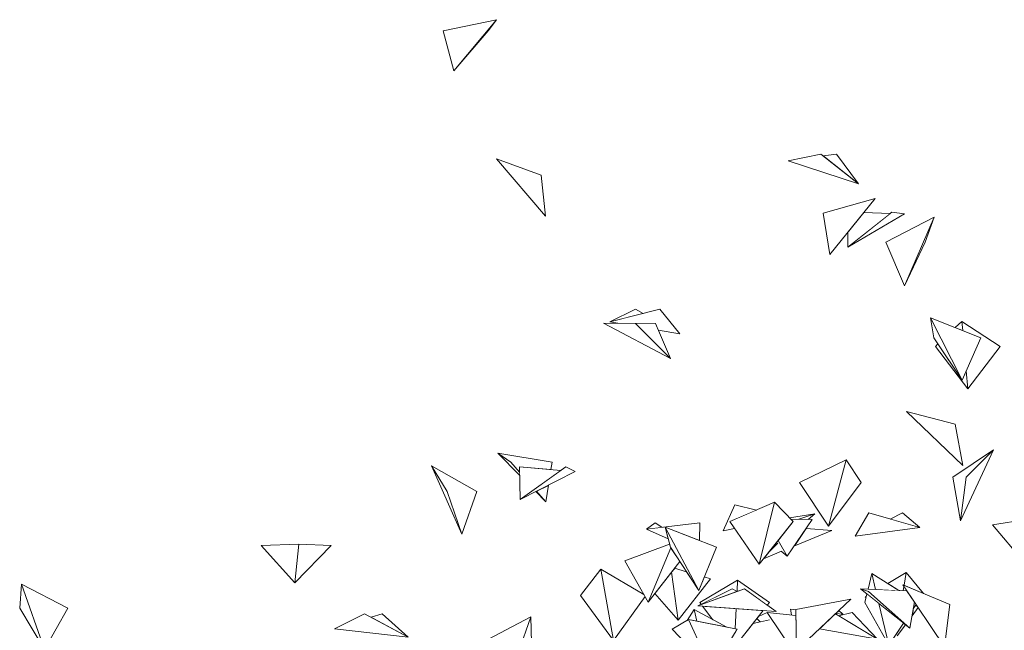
# Model space of a CAD drawing. Extents: x -289599 to -184549, y 66678 to 295474.
# Tile 336 of 656: x -263999 to -263330, y 72399 to 72813. Entities that reach past the tile are written whole.
import ezdxf

# ---------------------------------------------------------------- set-up
doc = ezdxf.new("R2010")
doc.units = 0
doc.header["$MEASUREMENT"] = 0
doc.linetypes.add('Wipeout_Contour', pattern=[1000, 0, -1000])
doc.layers.add('arch drzewa', color=8, linetype='Continuous')
doc.layers.add('arch drzewa_Nr_Pióra__4', color=8, linetype='Continuous', lineweight=9)

msp = doc.modelspace()

# ---------------------------------------------------------------- wipeouts: each hides what was drawn before it
at = {"color": 254, "linetype": 'Wipeout_Contour', "lineweight": 0, "ltscale": 962356.457915}
msp.add_wipeout([(-263703.71, 72778.31), (-263710.93, 72805.39), (-263674.84, 72812.88)], dxfattribs=at).dxf.layer = 'arch drzewa'
at = {"color": 254, "linetype": 'Wipeout_Contour', "lineweight": 0, "ltscale": 961586.565409}
msp.add_wipeout([(-263476.77, 72717.23), (-263428.99, 72701.6), (-263454.43, 72721.72)], dxfattribs=at).dxf.layer = 'arch drzewa'
at = {"color": 254, "linetype": 'Wipeout_Contour', "lineweight": 0, "ltscale": 962159.395266}
msp.add_wipeout([(-263641.39, 72679.55), (-263644.32, 72707.49), (-263674.75, 72718.46)], dxfattribs=at).dxf.layer = 'arch drzewa'
at = {"color": 254, "linetype": 'Wipeout_Contour', "lineweight": 0, "ltscale": 961375.462305}
msp.add_wipeout([(-263397.59, 72632.44), (-263410.38, 72661.91), (-263377.51, 72678.97)], dxfattribs=at).dxf.layer = 'arch drzewa'
at = {"color": 254, "linetype": 'Wipeout_Contour', "lineweight": 0, "ltscale": 961867.604966}
msp.add_wipeout([(-263602.14, 72606.98), (-263556.62, 72582.93), (-263580.39, 72606.86)], dxfattribs=at).dxf.layer = 'arch drzewa'
at = {"color": 254, "linetype": 'Wipeout_Contour', "lineweight": 0, "ltscale": 961258.885109}
msp.add_wipeout([(-263358.61, 72568.31), (-263379.94, 72610.66), (-263377.76, 72597.04)], dxfattribs=at).dxf.layer = 'arch drzewa'
at = {"color": 254, "linetype": 'Wipeout_Contour', "lineweight": 0, "ltscale": 962159.487381}
msp.add_wipeout([(-263708.32, 72492.79), (-263718.92, 72510.27), (-263698.4, 72463.84)], dxfattribs=at).dxf.layer = 'arch drzewa'
at = {"color": 254, "linetype": 'Wipeout_Contour', "lineweight": 0, "ltscale": 961997.101411}
msp.add_wipeout([(-263630.98, 72507.14), (-263659.2, 72509.56), (-263658.6, 72487.49)], dxfattribs=at).dxf.layer = 'arch drzewa'
at = {"color": 254, "linetype": 'Wipeout_Contour', "lineweight": 0, "ltscale": 1602629.456081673}
msp.add_wipeout([(-263512.95, 72483.68), (-263520.93, 72466.11), (-263513.03, 72467.74), (-263516.19, 72472.36), (-263498.27, 72480.24)], dxfattribs=at).dxf.layer = 'arch drzewa'
at = {"color": 254, "linetype": 'Wipeout_Contour', "lineweight": 0, "ltscale": 1602415.903399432}
msp.add_wipeout([(-263458.64, 72477.57), (-263475.83, 72474.97), (-263474.99, 72474.1), (-263469.35, 72473.97), (-263459.6, 72477.25)], dxfattribs=at).dxf.layer = 'arch drzewa'
at = {"color": 254, "linetype": 'Wipeout_Contour', "lineweight": 0, "ltscale": 961245.240084}
msp.add_wipeout([(-263398.97, 72478.27), (-263407.42, 72474.13), (-263387.15, 72468.38)], dxfattribs=at).dxf.layer = 'arch drzewa'
at = {"color": 254, "linetype": 'Wipeout_Contour', "lineweight": 0, "ltscale": 961020.443146}
msp.add_wipeout([(-263314.16, 72474.06), (-263337.95, 72470.19), (-263316.79, 72445.29)], dxfattribs=at).dxf.layer = 'arch drzewa'
at = {"color": 254, "linetype": 'Wipeout_Contour', "lineweight": 0, "ltscale": 961422.141201}
msp.add_wipeout([(-263472.76, 72455.71), (-263447.01, 72466.27), (-263464.48, 72467.73)], dxfattribs=at).dxf.layer = 'arch drzewa'
at = {"color": 254, "linetype": 'Wipeout_Contour', "lineweight": 0, "ltscale": 962401.718163}
msp.add_wipeout([(-263811.72, 72430.92), (-263786.95, 72456.11), (-263809, 72457.14)], dxfattribs=at).dxf.layer = 'arch drzewa'
at = {"color": 254, "linetype": 'Wipeout_Contour', "lineweight": 0, "ltscale": 961491.297337}
msp.add_wipeout([(-263486, 72456.51), (-263490.26, 72451.19), (-263485.49, 72456.06)], dxfattribs=at).dxf.layer = 'arch drzewa'
at = {"color": 254, "linetype": 'Wipeout_Contour', "lineweight": 0, "ltscale": 962893.743489}
msp.add_wipeout([(-263981.75, 72385.63), (-263965.89, 72413.68), (-263997.32, 72429.92)], dxfattribs=at).dxf.layer = 'arch drzewa'
at = {"color": 254, "linetype": 'Wipeout_Contour', "lineweight": 0, "ltscale": 961143.369489}
msp.add_wipeout([(-263370.46, 72387.37), (-263366.87, 72416.07), (-263398.87, 72429.6)], dxfattribs=at).dxf.layer = 'arch drzewa'
at = {"color": 254, "linetype": 'Wipeout_Contour', "lineweight": 0, "ltscale": 961371.584975}
msp.add_wipeout([(-263471.11, 72384.89), (-263434.16, 72419.67), (-263471.49, 72412.77)], dxfattribs=at).dxf.layer = 'arch drzewa'
at = {"color": 254, "linetype": 'Wipeout_Contour', "lineweight": 0, "ltscale": 961282.0607}
msp.add_wipeout([(-263424.29, 72421.43), (-263423.83, 72420.79), (-263423.58, 72421.85)], dxfattribs=at).dxf.layer = 'arch drzewa'
at = {"color": 254, "linetype": 'Wipeout_Contour', "lineweight": 0, "ltscale": 962247.07191}
msp.add_wipeout([(-263734.73, 72394.02), (-263764.44, 72409.82), (-263784.87, 72399.61)], dxfattribs=at).dxf.layer = 'arch drzewa'
at = {"color": 254, "linetype": 'Wipeout_Contour', "lineweight": 0, "ltscale": 1282622.319862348}
msp.add_wipeout([(-263651.43, 72407.74), (-263684.9, 72390.25), (-263675.08, 72372.53), (-263663.68, 72373.39)], dxfattribs=at).dxf.layer = 'arch drzewa'
at = {"color": 254, "linetype": 'Wipeout_Contour', "lineweight": 0, "ltscale": 1923098.890647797}
msp.add_wipeout([(-263511.26, 72399.36), (-263544.26, 72405.92), (-263528.67, 72371.52), (-263519.32, 72386.49), (-263522.77, 72387.77), (-263516.99, 72390.21)], dxfattribs=at).dxf.layer = 'arch drzewa'

# ---------------------------------------------------------------- next in the draw order: linework, layer by layer
at = {"layer": 'arch drzewa_Nr_Pióra__4', "linetype": 'Continuous'}
for p, q in [((-263644.32, 72707.49), (-263674.75, 72718.46)), ((-263674.75, 72718.46), (-263641.39, 72679.55)), ((-263476.68, 72717.24), (-263476.77, 72717.23)), ((-263641.39, 72679.55), (-263644.32, 72707.49)), ((-263520.93, 72466.11), (-263520.84, 72466.17)), ((-263434.22, 72419.64), (-263434.16, 72419.67)), ((-263370.46, 72387.37), (-263366.87, 72416.07)), ((-263764.44, 72409.82), (-263784.87, 72399.61)), ((-263784.78, 72399.64), (-263784.87, 72399.61))]:
    msp.add_line(p, q, dxfattribs=at)

# ---------------------------------------------------------------- next in the draw order: wipeouts: each hides what was drawn before it
at = {"color": 254, "linetype": 'Wipeout_Contour', "lineweight": 0, "ltscale": 962327.449749}
msp.add_wipeout([(-263703.71, 72778.31), (-263674.84, 72812.88), (-263680.36, 72805.39)], dxfattribs=at).dxf.layer = 'arch drzewa'
at = {"color": 254, "linetype": 'Wipeout_Contour', "lineweight": 0, "ltscale": 1282066.957866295}
msp.add_wipeout([(-263443.75, 72721.72), (-263452.86, 72720.48), (-263438.26, 72708.93), (-263428.99, 72701.6)], dxfattribs=at).dxf.layer = 'arch drzewa'
at = {"color": 254, "linetype": 'Wipeout_Contour', "lineweight": 0, "ltscale": 1281968.865124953}
msp.add_wipeout([(-263425.46, 72681.99), (-263436.18, 72668.7), (-263436.09, 72658.49), (-263407.27, 72681.51)], dxfattribs=at).dxf.layer = 'arch drzewa'
at = {"color": 254, "linetype": 'Wipeout_Contour', "lineweight": 0, "ltscale": 961349.7861}
msp.add_wipeout([(-263397.59, 72632.44), (-263377.51, 72678.97), (-263383.55, 72661.91)], dxfattribs=at).dxf.layer = 'arch drzewa'
at = {"color": 254, "linetype": 'Wipeout_Contour', "lineweight": 0, "ltscale": 1923723.635181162}
msp.add_wipeout([(-263602.14, 72606.98), (-263585.09, 72606.89), (-263580.39, 72606.86), (-263571.01, 72597.42), (-263556.62, 72582.93), (-263566.87, 72606.86)], dxfattribs=at).dxf.layer = 'arch drzewa'
at = {"color": 254, "linetype": 'Wipeout_Contour', "lineweight": 0, "ltscale": 961228.489633}
msp.add_wipeout([(-263358.61, 72568.31), (-263379.94, 72610.66), (-263345.84, 72597.04)], dxfattribs=at).dxf.layer = 'arch drzewa'
at = {"color": 254, "linetype": 'Wipeout_Contour', "lineweight": 0, "ltscale": 1281517.896157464}
msp.add_wipeout([(-263337.33, 72521.07), (-263364.92, 72502.63), (-263359.66, 72472.8), (-263355.73, 72502.63)], dxfattribs=at).dxf.layer = 'arch drzewa'
at = {"color": 254, "linetype": 'Wipeout_Contour', "lineweight": 0, "ltscale": 1924296.431781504}
msp.add_wipeout([(-263718.92, 72510.27), (-263713.27, 72500.95), (-263708.32, 72492.79), (-263701.33, 72472.39), (-263698.4, 72463.84), (-263688.23, 72492.79)], dxfattribs=at).dxf.layer = 'arch drzewa'
at = {"color": 254, "linetype": 'Wipeout_Contour', "lineweight": 0, "ltscale": 961957.604666}
msp.add_wipeout([(-263627.57, 72509.56), (-263658.6, 72487.49), (-263621.23, 72506.3)], dxfattribs=at).dxf.layer = 'arch drzewa'
at = {"color": 254, "linetype": 'Wipeout_Contour', "lineweight": 0, "ltscale": 961437.698489}
msp.add_wipeout([(-263458.64, 72477.57), (-263469.35, 72473.97), (-263463.09, 72473.82)], dxfattribs=at).dxf.layer = 'arch drzewa'
at = {"color": 254, "linetype": 'Wipeout_Contour', "lineweight": 0, "ltscale": 961287.48733}
msp.add_wipeout([(-263422.01, 72478.27), (-263431.29, 72462.44), (-263387.15, 72468.38)], dxfattribs=at).dxf.layer = 'arch drzewa'
at = {"color": 254, "linetype": 'Wipeout_Contour', "lineweight": 0, "ltscale": 962448.532722}
msp.add_wipeout([(-263809, 72457.14), (-263834.51, 72456.11), (-263811.72, 72430.92)], dxfattribs=at).dxf.layer = 'arch drzewa'
at = {"color": 254, "linetype": 'Wipeout_Contour', "lineweight": 0, "ltscale": 1602476.108625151}
msp.add_wipeout([(-263493.43, 72447.23), (-263481.21, 72452.24), (-263481.33, 72452.35), (-263483.8, 72457.79), (-263490.26, 72451.19)], dxfattribs=at).dxf.layer = 'arch drzewa'
at = {"color": 254, "linetype": 'Wipeout_Contour', "lineweight": 0, "ltscale": 962924.997639}
msp.add_wipeout([(-263981.75, 72385.63), (-263997.32, 72429.92), (-263998.58, 72413.68)], dxfattribs=at).dxf.layer = 'arch drzewa'
at = {"color": 254, "linetype": 'Wipeout_Contour', "lineweight": 0, "ltscale": 961208.5807}
msp.add_wipeout([(-263398.03, 72428.35), (-263398.51, 72425.45), (-263396, 72425.34)], dxfattribs=at).dxf.layer = 'arch drzewa'
at = {"color": 254, "linetype": 'Wipeout_Contour', "lineweight": 0, "ltscale": 1281889.432241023}
msp.add_wipeout([(-263475, 72412.91), (-263474.52, 72409.05), (-263471.44, 72408.74), (-263471.49, 72412.59)], dxfattribs=at).dxf.layer = 'arch drzewa'
at = {"color": 254, "linetype": 'Wipeout_Contour', "lineweight": 0, "ltscale": 1281571.896608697}
msp.add_wipeout([(-263392.54, 72408.5), (-263388.42, 72414.06), (-263389.8, 72416.11), (-263391.75, 72413.21)], dxfattribs=at).dxf.layer = 'arch drzewa'
at = {"color": 254, "linetype": 'Wipeout_Contour', "lineweight": 0, "ltscale": 962213.337947}
msp.add_wipeout([(-263759.99, 72407.45), (-263734.73, 72394.02), (-263752.47, 72409.82)], dxfattribs=at).dxf.layer = 'arch drzewa'
at = {"color": 254, "linetype": 'Wipeout_Contour', "lineweight": 0, "ltscale": 1282576.053667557}
msp.add_wipeout([(-263651.43, 72407.74), (-263663.68, 72373.39), (-263660.65, 72373.62), (-263651.01, 72390.25)], dxfattribs=at).dxf.layer = 'arch drzewa'
at = {"color": 254, "linetype": 'Wipeout_Contour', "lineweight": 0, "ltscale": 961326.459589}
msp.add_wipeout([(-263442.19, 72412.11), (-263444.34, 72410.09), (-263439.62, 72409.66)], dxfattribs=at).dxf.layer = 'arch drzewa'
at = {"color": 254, "linetype": 'Wipeout_Contour', "lineweight": 0, "ltscale": 961605.472159}
msp.add_wipeout([(-263528.67, 72371.52), (-263544.26, 72405.92), (-263555.36, 72399.36)], dxfattribs=at).dxf.layer = 'arch drzewa'
at = {"color": 254, "linetype": 'Wipeout_Contour', "lineweight": 0, "ltscale": 1601996.068246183}
msp.add_wipeout([(-263403.34, 72395.99), (-263403.57, 72394.61), (-263402.55, 72394.99), (-263397.02, 72402.46), (-263398.3, 72403.48)], dxfattribs=at).dxf.layer = 'arch drzewa'

# ---------------------------------------------------------------- next in the draw order: linework, layer by layer
at = {"layer": 'arch drzewa_Nr_Pióra__4', "linetype": 'Continuous'}
for p, q in [((-263710.93, 72805.39), (-263674.84, 72812.88)), ((-263674.84, 72812.88), (-263703.71, 72778.31)), ((-263680.36, 72805.39), (-263674.84, 72812.88)), ((-263703.71, 72778.31), (-263710.93, 72805.39)), ((-263703.71, 72778.31), (-263680.36, 72805.39)), ((-263454.43, 72721.72), (-263476.77, 72717.23)), ((-263428.99, 72701.6), (-263454.43, 72721.72)), ((-263443.75, 72721.72), (-263452.86, 72720.48)), ((-263428.99, 72701.6), (-263443.75, 72721.72)), ((-263476.77, 72717.23), (-263428.99, 72701.6)), ((-263383.55, 72661.91), (-263377.51, 72678.97)), ((-263377.76, 72597.04), (-263379.94, 72610.66)), ((-263708.32, 72492.79), (-263718.92, 72510.27)), ((-263718.92, 72510.27), (-263698.4, 72463.84)), ((-263688.23, 72492.79), (-263718.92, 72510.27)), ((-263627.57, 72509.56), (-263621.23, 72506.3)), ((-263698.4, 72463.84), (-263708.32, 72492.79)), ((-263698.4, 72463.84), (-263688.23, 72492.79)), ((-263422.01, 72478.27), (-263387.15, 72468.38)), ((-263407.42, 72474.13), (-263398.97, 72478.27)), ((-263398.97, 72478.27), (-263387.15, 72468.38)), ((-263834.51, 72456.11), (-263809, 72457.14)), ((-263811.72, 72430.92), (-263834.51, 72456.11)), ((-263809, 72457.14), (-263811.72, 72430.92)), ((-263811.72, 72430.92), (-263786.95, 72456.11)), ((-263786.95, 72456.11), (-263809, 72457.14)), ((-263998.58, 72413.68), (-263997.32, 72429.92)), ((-263965.89, 72413.68), (-263997.32, 72429.92)), ((-263997.32, 72429.92), (-263981.75, 72385.63)), ((-263981.75, 72385.63), (-263998.58, 72413.68)), ((-263981.75, 72385.63), (-263965.89, 72413.68)), ((-263734.73, 72394.02), (-263764.44, 72409.82)), ((-263752.47, 72409.82), (-263759.99, 72407.45)), ((-263734.73, 72394.02), (-263752.47, 72409.82)), ((-263684.9, 72390.25), (-263651.43, 72407.74)), ((-263651.43, 72407.74), (-263663.68, 72373.39)), ((-263651.01, 72390.25), (-263651.43, 72407.74)), ((-263784.87, 72399.61), (-263734.73, 72394.02))]:
    msp.add_line(p, q, dxfattribs=at)

# ---------------------------------------------------------------- next in the draw order: wipeouts: each hides what was drawn before it
at = {"color": 254, "linetype": 'Wipeout_Contour', "lineweight": 0, "ltscale": 961441.000677}
msp.add_wipeout([(-263406.31, 72682.28), (-263436.09, 72658.49), (-263397.72, 72681.25)], dxfattribs=at).dxf.layer = 'arch drzewa'
at = {"color": 254, "linetype": 'Wipeout_Contour', "lineweight": 0, "ltscale": 1923705.567313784}
msp.add_wipeout([(-263597.72, 72607.87), (-263592.36, 72606.95), (-263566.87, 72606.86), (-263564.87, 72602.2), (-263550.2, 72599.67), (-263563.82, 72616.54)], dxfattribs=at).dxf.layer = 'arch drzewa'
at = {"color": 254, "linetype": 'Wipeout_Contour', "lineweight": 0, "ltscale": 961233.945128}
msp.add_wipeout([(-263358.69, 72608.18), (-263363.19, 72603.97), (-263358.14, 72601.95)], dxfattribs=at).dxf.layer = 'arch drzewa'
at = {"color": 254, "linetype": 'Wipeout_Contour', "lineweight": 0, "ltscale": 1602043.00001042}
msp.add_wipeout([(-263376.72, 72591.28), (-263354.67, 72562.51), (-263355.75, 72574.74), (-263358.61, 72568.31), (-263375, 72592.9)], dxfattribs=at).dxf.layer = 'arch drzewa'
at = {"color": 254, "linetype": 'Wipeout_Contour', "lineweight": 0, "ltscale": 961127.554386}
msp.add_wipeout([(-263359.66, 72472.8), (-263337.33, 72521.07), (-263355.73, 72502.63)], dxfattribs=at).dxf.layer = 'arch drzewa'
at = {"color": 254, "linetype": 'Wipeout_Contour', "lineweight": 0, "ltscale": 1282729.465524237}
msp.add_wipeout([(-263665.07, 72512.61), (-263673.85, 72518.73), (-263659.04, 72503.8), (-263659.1, 72505.91)], dxfattribs=at).dxf.layer = 'arch drzewa'
at = {"color": 254, "linetype": 'Wipeout_Contour', "lineweight": 0, "ltscale": 961377.124352}
msp.add_wipeout([(-263449.22, 72469.32), (-263427.03, 72498.96), (-263437.39, 72514.4)], dxfattribs=at).dxf.layer = 'arch drzewa'
at = {"color": 254, "linetype": 'Wipeout_Contour', "lineweight": 0, "ltscale": 961977.558104}
msp.add_wipeout([(-263647.62, 72493.02), (-263648.1, 72492.77), (-263641.2, 72485.81)], dxfattribs=at).dxf.layer = 'arch drzewa'
at = {"color": 254, "linetype": 'Wipeout_Contour', "lineweight": 0, "ltscale": 961494.451774}
msp.add_wipeout([(-263496.45, 72443.46), (-263473.32, 72472.36), (-263486.05, 72485.61)], dxfattribs=at).dxf.layer = 'arch drzewa'
at = {"color": 254, "linetype": 'Wipeout_Contour', "lineweight": 0, "ltscale": 961672.853028}
msp.add_wipeout([(-263555.86, 72438.11), (-263567.2, 72423.69), (-263551.28, 72405.52)], dxfattribs=at).dxf.layer = 'arch drzewa'
at = {"color": 254, "linetype": 'Wipeout_Contour', "lineweight": 0, "ltscale": 961198.508632}
msp.add_wipeout([(-263397.89, 72429.19), (-263384.79, 72423.65), (-263396.46, 72437.9)], dxfattribs=at).dxf.layer = 'arch drzewa'
at = {"color": 254, "linetype": 'Wipeout_Contour', "lineweight": 0, "ltscale": 961585.688214}
msp.add_wipeout([(-263518.28, 72400.76), (-263540.61, 72412.72), (-263538.74, 72404.83)], dxfattribs=at).dxf.layer = 'arch drzewa'
at = {"color": 254, "linetype": 'Wipeout_Contour', "lineweight": 0, "ltscale": 961181.580271}
msp.add_wipeout([(-263391.75, 72413.21), (-263389.8, 72416.11), (-263390.98, 72417.86)], dxfattribs=at).dxf.layer = 'arch drzewa'
at = {"color": 254, "linetype": 'Wipeout_Contour', "lineweight": 0, "ltscale": 1602211.173974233}
msp.add_wipeout([(-263444.34, 72410.09), (-263444.64, 72409.81), (-263442.42, 72408.47), (-263441.35, 72408.74), (-263439.62, 72409.66)], dxfattribs=at).dxf.layer = 'arch drzewa'

# ---------------------------------------------------------------- next in the draw order: linework, layer by layer
at = {"layer": 'arch drzewa_Nr_Pióra__4', "linetype": 'Continuous'}
for p, q in [((-263406.31, 72682.28), (-263397.72, 72681.25)), ((-263410.38, 72661.91), (-263377.51, 72678.97)), ((-263377.51, 72678.97), (-263397.59, 72632.44)), ((-263397.59, 72632.44), (-263410.38, 72661.91)), ((-263397.59, 72632.44), (-263383.55, 72661.91)), ((-263550.2, 72599.67), (-263563.82, 72616.54)), ((-263556.62, 72582.93), (-263566.87, 72606.86)), ((-263564.87, 72602.2), (-263550.2, 72599.67)), ((-263376.72, 72591.28), (-263375, 72592.9)), ((-263359.66, 72472.8), (-263364.92, 72502.63)), ((-263359.66, 72472.8), (-263355.73, 72502.63)), ((-263431.29, 72462.44), (-263422.01, 72478.27)), ((-263337.95, 72470.19), (-263314.16, 72474.06)), ((-263387.15, 72468.38), (-263431.29, 72462.44)), ((-263316.79, 72445.29), (-263337.95, 72470.19))]:
    msp.add_line(p, q, dxfattribs=at)

# ---------------------------------------------------------------- next in the draw order: wipeouts: each hides what was drawn before it
at = {"color": 254, "linetype": 'Wipeout_Contour', "lineweight": 0, "ltscale": 961517.837792}
msp.add_wipeout([(-263417.7, 72691.62), (-263452.87, 72681.53), (-263448.42, 72653.52)], dxfattribs=at).dxf.layer = 'arch drzewa'
at = {"color": 254, "linetype": 'Wipeout_Contour', "lineweight": 0, "ltscale": 961891.661993}
msp.add_wipeout([(-263580.28, 72616.54), (-263597.72, 72607.87), (-263575.13, 72613.65)], dxfattribs=at).dxf.layer = 'arch drzewa'
at = {"color": 254, "linetype": 'Wipeout_Contour', "lineweight": 0, "ltscale": 1922390.616119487}
msp.add_wipeout([(-263332.78, 72591.28), (-263358.69, 72608.18), (-263358.14, 72601.95), (-263345.84, 72597.04), (-263355.75, 72574.74), (-263354.67, 72562.51)], dxfattribs=at).dxf.layer = 'arch drzewa'
at = {"color": 254, "linetype": 'Wipeout_Contour', "lineweight": 0, "ltscale": 961215.859068}
msp.add_wipeout([(-263363.21, 72538.56), (-263396.26, 72547.19), (-263358.03, 72510.37)], dxfattribs=at).dxf.layer = 'arch drzewa'
at = {"color": 254, "linetype": 'Wipeout_Contour', "lineweight": 0, "ltscale": 1924042.780937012}
msp.add_wipeout([(-263673.85, 72518.73), (-263665.07, 72512.61), (-263659.1, 72505.91), (-263659.2, 72509.56), (-263637.76, 72507.72), (-263636.99, 72512.61)], dxfattribs=at).dxf.layer = 'arch drzewa'
at = {"color": 254, "linetype": 'Wipeout_Contour', "lineweight": 0, "ltscale": 961970.84585}
msp.add_wipeout([(-263639.42, 72497.15), (-263647.62, 72493.02), (-263641.2, 72485.81)], dxfattribs=at).dxf.layer = 'arch drzewa'
at = {"color": 254, "linetype": 'Wipeout_Contour', "lineweight": 0, "ltscale": 961536.165827}
msp.add_wipeout([(-263496.45, 72443.46), (-263486.05, 72485.61), (-263516.19, 72472.36)], dxfattribs=at).dxf.layer = 'arch drzewa'
at = {"color": 254, "linetype": 'Wipeout_Contour', "lineweight": 0, "ltscale": 2242844.71306516}
msp.add_wipeout([(-263396.46, 72437.9), (-263409.08, 72430.43), (-263401.41, 72425.59), (-263398.51, 72425.45), (-263398.03, 72428.35), (-263398.87, 72429.6), (-263397.89, 72429.19)], dxfattribs=at).dxf.layer = 'arch drzewa'
at = {"color": 254, "linetype": 'Wipeout_Contour', "lineweight": 0, "ltscale": 1282152.998063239}
msp.add_wipeout([(-263540.61, 72412.72), (-263545.18, 72405.38), (-263544.26, 72405.92), (-263538.74, 72404.83)], dxfattribs=at).dxf.layer = 'arch drzewa'
at = {"color": 254, "linetype": 'Wipeout_Contour', "lineweight": 0, "ltscale": 961309.208298}
msp.add_wipeout([(-263455.33, 72399.74), (-263416.12, 72392.61), (-263444.64, 72409.81)], dxfattribs=at).dxf.layer = 'arch drzewa'

# ---------------------------------------------------------------- next in the draw order: linework, layer by layer
at = {"layer": 'arch drzewa_Nr_Pióra__4', "linetype": 'Continuous'}
for p, q in [((-263452.87, 72681.53), (-263417.7, 72691.62)), ((-263417.7, 72691.62), (-263448.42, 72653.52)), ((-263448.42, 72653.52), (-263452.87, 72681.53)), ((-263436.09, 72658.49), (-263406.31, 72682.28)), ((-263397.72, 72681.25), (-263436.09, 72658.49)), ((-263425.46, 72681.99), (-263407.27, 72681.51)), ((-263436.09, 72658.49), (-263436.18, 72668.7)), ((-263563.82, 72616.54), (-263597.72, 72607.87)), ((-263580.28, 72616.54), (-263597.72, 72607.87)), ((-263575.13, 72613.65), (-263580.28, 72616.54)), ((-263580.39, 72606.86), (-263602.14, 72606.98)), ((-263602.14, 72606.98), (-263556.62, 72582.93)), ((-263566.87, 72606.86), (-263602.14, 72606.98)), ((-263597.72, 72607.87), (-263592.36, 72606.95)), ((-263556.62, 72582.93), (-263580.39, 72606.86)), ((-263379.94, 72610.66), (-263358.61, 72568.31)), ((-263345.84, 72597.04), (-263379.94, 72610.66)), ((-263363.19, 72603.97), (-263358.69, 72608.18)), ((-263358.69, 72608.18), (-263358.14, 72601.95)), ((-263332.78, 72591.28), (-263358.69, 72608.18)), ((-263358.61, 72568.31), (-263377.76, 72597.04)), ((-263358.61, 72568.31), (-263345.84, 72597.04)), ((-263354.67, 72562.51), (-263376.72, 72591.28)), ((-263354.67, 72562.51), (-263332.78, 72591.28)), ((-263355.75, 72574.74), (-263354.67, 72562.51)), ((-263363.21, 72538.56), (-263396.26, 72547.19)), ((-263396.26, 72547.19), (-263358.03, 72510.37)), ((-263358.03, 72510.37), (-263363.21, 72538.56)), ((-263364.92, 72502.63), (-263337.33, 72521.07)), ((-263337.33, 72521.07), (-263359.66, 72472.8)), ((-263355.73, 72502.63), (-263337.33, 72521.07)), ((-263665.07, 72512.61), (-263673.85, 72518.73)), ((-263673.85, 72518.73), (-263659.04, 72503.8)), ((-263636.99, 72512.61), (-263673.85, 72518.73)), ((-263659.1, 72505.91), (-263665.07, 72512.61)), ((-263658.6, 72487.49), (-263659.2, 72509.56)), ((-263659.2, 72509.56), (-263630.98, 72507.14)), ((-263658.6, 72487.49), (-263627.57, 72509.56)), ((-263637.76, 72507.72), (-263636.99, 72512.61)), ((-263621.23, 72506.3), (-263658.6, 72487.49)), ((-263641.2, 72485.81), (-263647.62, 72493.02)), ((-263641.2, 72485.81), (-263639.42, 72497.15)), ((-263648.1, 72492.77), (-263641.2, 72485.81)), ((-263520.93, 72466.11), (-263512.95, 72483.68)), ((-263512.95, 72483.68), (-263498.27, 72480.24)), ((-263513.03, 72467.74), (-263520.93, 72466.11)), ((-263496.45, 72443.46), (-263516.19, 72472.36))]:
    msp.add_line(p, q, dxfattribs=at)

# ---------------------------------------------------------------- next in the draw order: wipeouts: each hides what was drawn before it
at = {"color": 254, "linetype": 'Wipeout_Contour', "lineweight": 0, "ltscale": 1602433.872017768}
msp.add_wipeout([(-263473.32, 72472.36), (-263483.56, 72459.56), (-263477.45, 72448.9), (-263460.32, 72473.76), (-263474.99, 72474.1)], dxfattribs=at).dxf.layer = 'arch drzewa'
at = {"color": 254, "linetype": 'Wipeout_Contour', "lineweight": 0, "ltscale": 2243821.461148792}
msp.add_wipeout([(-263553.78, 72440.75), (-263555.86, 72438.11), (-263551.28, 72405.52), (-263529.5, 72433.56), (-263533.72, 72434.81), (-263537.45, 72425.76), (-263545.73, 72438.37)], dxfattribs=at).dxf.layer = 'arch drzewa'
at = {"color": 254, "linetype": 'Wipeout_Contour', "lineweight": 0, "ltscale": 961288.28631}
msp.add_wipeout([(-263442.42, 72408.47), (-263416.12, 72392.61), (-263433.26, 72410.78)], dxfattribs=at).dxf.layer = 'arch drzewa'

# ---------------------------------------------------------------- next in the draw order: linework, layer by layer
at = {"layer": 'arch drzewa_Nr_Pióra__4', "linetype": 'Continuous'}
for p, q in [((-263516.19, 72472.36), (-263486.05, 72485.61)), ((-263473.32, 72472.36), (-263486.05, 72485.61)), ((-263444.34, 72410.09), (-263439.62, 72409.66)), ((-263433.26, 72410.78), (-263442.42, 72408.47)), ((-263442.19, 72412.11), (-263439.62, 72409.66)), ((-263439.62, 72409.66), (-263441.35, 72408.74)), ((-263555.36, 72399.36), (-263544.26, 72405.92))]:
    msp.add_line(p, q, dxfattribs=at)

# ---------------------------------------------------------------- next in the draw order: wipeouts: each hides what was drawn before it
at = {"color": 254, "linetype": 'Wipeout_Contour', "lineweight": 0, "ltscale": 961417.835471}
msp.add_wipeout([(-263449.22, 72469.32), (-263437.39, 72514.4), (-263468.98, 72498.96)], dxfattribs=at).dxf.layer = 'arch drzewa'
at = {"color": 254, "linetype": 'Wipeout_Contour', "lineweight": 0, "ltscale": 961643.728153}
msp.add_wipeout([(-263537.45, 72425.76), (-263525.36, 72455.04), (-263560.32, 72468.71)], dxfattribs=at).dxf.layer = 'arch drzewa'
at = {"color": 254, "linetype": 'Wipeout_Contour', "lineweight": 0, "ltscale": 1922956.786136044}
msp.add_wipeout([(-263486, 72456.51), (-263485.49, 72456.06), (-263483.8, 72457.79), (-263481.33, 72452.35), (-263477.45, 72448.9), (-263483.56, 72459.56)], dxfattribs=at).dxf.layer = 'arch drzewa'
at = {"color": 254, "linetype": 'Wipeout_Contour', "lineweight": 0, "ltscale": 1281675.742162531}
msp.add_wipeout([(-263424.58, 72417.62), (-263408.37, 72388.52), (-263415.1, 72416.9), (-263423.21, 72423.39)], dxfattribs=at).dxf.layer = 'arch drzewa'

# ---------------------------------------------------------------- next in the draw order: linework, layer by layer
at = {"layer": 'arch drzewa_Nr_Pióra__4', "linetype": 'Continuous'}
for p, q in [((-263468.98, 72498.96), (-263437.39, 72514.4)), ((-263437.39, 72514.4), (-263449.22, 72469.32)), ((-263427.03, 72498.96), (-263437.39, 72514.4)), ((-263449.22, 72469.32), (-263468.98, 72498.96)), ((-263449.22, 72469.32), (-263427.03, 72498.96)), ((-263486.05, 72485.61), (-263496.45, 72443.46)), ((-263477.45, 72448.9), (-263460.32, 72473.76)), ((-263475.83, 72474.97), (-263458.64, 72477.57)), ((-263460.32, 72473.76), (-263474.99, 72474.1)), ((-263469.35, 72473.97), (-263458.64, 72477.57)), ((-263458.64, 72477.57), (-263463.09, 72473.82)), ((-263496.45, 72443.46), (-263473.32, 72472.36)), ((-263447.01, 72466.27), (-263472.76, 72455.71)), ((-263464.48, 72467.73), (-263447.01, 72466.27)), ((-263447.1, 72466.27), (-263447.01, 72466.27)), ((-263483.56, 72459.56), (-263477.45, 72448.9)), ((-263490.26, 72451.19), (-263483.77, 72457.82)), ((-263485.49, 72456.06), (-263486, 72456.51)), ((-263481.21, 72452.24), (-263493.43, 72447.23)), ((-263477.45, 72448.9), (-263481.4, 72452.42))]:
    msp.add_line(p, q, dxfattribs=at)

# ---------------------------------------------------------------- next in the draw order: wipeouts: each hides what was drawn before it
at = {"color": 254, "linetype": 'Wipeout_Contour', "lineweight": 0, "ltscale": 961673.574102}
msp.add_wipeout([(-263537.45, 72425.76), (-263560.32, 72468.71), (-263556.68, 72455.04)], dxfattribs=at).dxf.layer = 'arch drzewa'
at = {"color": 254, "linetype": 'Wipeout_Contour', "lineweight": 0, "ltscale": 961276.684709}
msp.add_wipeout([(-263422.46, 72426.57), (-263417.33, 72426.33), (-263419.93, 72437.28)], dxfattribs=at).dxf.layer = 'arch drzewa'
at = {"color": 254, "linetype": 'Wipeout_Contour', "lineweight": 0, "ltscale": 961219.697006}
msp.add_wipeout([(-263398.3, 72403.48), (-263415.1, 72416.9), (-263408.37, 72388.52)], dxfattribs=at).dxf.layer = 'arch drzewa'

# ---------------------------------------------------------------- next in the draw order: wipeouts: each hides what was drawn before it
at = {"color": 254, "linetype": 'Wipeout_Contour', "lineweight": 0, "ltscale": 1602816.985598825}
msp.add_wipeout([(-263536.78, 72471.5), (-263572.86, 72467.37), (-263558.21, 72460.78), (-263560.32, 72468.71), (-263536.83, 72459.52)], dxfattribs=at).dxf.layer = 'arch drzewa'
at = {"color": 254, "linetype": 'Wipeout_Contour', "lineweight": 0, "ltscale": 961255.723747}
msp.add_wipeout([(-263419.93, 72437.28), (-263417.33, 72426.33), (-263401.41, 72425.59)], dxfattribs=at).dxf.layer = 'arch drzewa'
at = {"color": 254, "linetype": 'Wipeout_Contour', "lineweight": 0, "ltscale": 961528.739737}
msp.add_wipeout([(-263484.92, 72411.37), (-263506.35, 72426.81), (-263538.02, 72415.27)], dxfattribs=at).dxf.layer = 'arch drzewa'

# ---------------------------------------------------------------- next in the draw order: linework, layer by layer
at = {"layer": 'arch drzewa_Nr_Pióra__4', "linetype": 'Continuous'}
for p, q in [((-263536.83, 72459.52), (-263536.78, 72471.5)), ((-263409.08, 72430.43), (-263396.46, 72437.9))]:
    msp.add_line(p, q, dxfattribs=at)

# ---------------------------------------------------------------- next in the draw order: wipeouts: each hides what was drawn before it
at = {"color": 254, "linetype": 'Wipeout_Contour', "lineweight": 0, "ltscale": 961734.775899}
msp.add_wipeout([(-263566.98, 72471.5), (-263572.86, 72467.37), (-263562.59, 72468.54)], dxfattribs=at).dxf.layer = 'arch drzewa'
at = {"color": 254, "linetype": 'Wipeout_Contour', "lineweight": 0, "ltscale": 1602856.220702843}
msp.add_wipeout([(-263587.55, 72445.79), (-263571.82, 72417.82), (-263556.4, 72454.61), (-263556.68, 72455.04), (-263557.2, 72457)], dxfattribs=at).dxf.layer = 'arch drzewa'
at = {"color": 254, "linetype": 'Wipeout_Contour', "lineweight": 0, "ltscale": 961566.093554}
msp.add_wipeout([(-263514.66, 72426.81), (-263538.02, 72415.27), (-263511.24, 72425.03)], dxfattribs=at).dxf.layer = 'arch drzewa'
at = {"color": 254, "linetype": 'Wipeout_Contour', "lineweight": 0, "ltscale": 961251.302741}
msp.add_wipeout([(-263422.02, 72425.04), (-263427.5, 72426.81), (-263393.96, 72400.01)], dxfattribs=at).dxf.layer = 'arch drzewa'

# ---------------------------------------------------------------- next in the draw order: linework, layer by layer
at = {"layer": 'arch drzewa_Nr_Pióra__4', "linetype": 'Continuous'}
for p, q in [((-263536.78, 72471.5), (-263572.86, 72467.37)), ((-263566.98, 72471.5), (-263572.86, 72467.37)), ((-263572.86, 72467.37), (-263558.21, 72460.78)), ((-263562.59, 72468.54), (-263566.98, 72471.5)), ((-263545.18, 72405.38), (-263540.61, 72412.72)), ((-263540.61, 72412.72), (-263538.74, 72404.83))]:
    msp.add_line(p, q, dxfattribs=at)

# ---------------------------------------------------------------- next in the draw order: wipeouts: each hides what was drawn before it
at = {"color": 254, "linetype": 'Wipeout_Contour', "lineweight": 0, "ltscale": 961689.455824}
msp.add_wipeout([(-263571.82, 72417.82), (-263550.25, 72445.25), (-263556.4, 72454.61)], dxfattribs=at).dxf.layer = 'arch drzewa'
at = {"color": 254, "linetype": 'Wipeout_Contour', "lineweight": 0, "ltscale": 1602614.392628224}
msp.add_wipeout([(-263536.77, 72417.57), (-263535.84, 72416.35), (-263514.66, 72426.81), (-263511.38, 72425.11), (-263510.98, 72432.73)], dxfattribs=at).dxf.layer = 'arch drzewa'
at = {"color": 254, "linetype": 'Wipeout_Contour', "lineweight": 0, "ltscale": 1602048.018141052}
msp.add_wipeout([(-263396, 72425.34), (-263427.5, 72426.81), (-263422.02, 72425.04), (-263393.96, 72400.01), (-263390.98, 72417.86)], dxfattribs=at).dxf.layer = 'arch drzewa'

# ---------------------------------------------------------------- next in the draw order: linework, layer by layer
at = {"layer": 'arch drzewa_Nr_Pióra__4', "linetype": 'Continuous'}
for p, q in [((-263525.36, 72455.04), (-263560.32, 72468.71)), ((-263560.32, 72468.71), (-263537.45, 72425.76)), ((-263556.68, 72455.04), (-263560.32, 72468.71)), ((-263587.55, 72445.79), (-263557.2, 72457)), ((-263537.45, 72425.76), (-263556.68, 72455.04)), ((-263537.45, 72425.76), (-263525.36, 72455.04)), ((-263545.73, 72438.37), (-263553.78, 72440.75)), ((-263555.86, 72438.11), (-263551.28, 72405.52)), ((-263529.5, 72433.56), (-263533.72, 72434.81)), ((-263422.46, 72426.57), (-263419.93, 72437.28)), ((-263419.93, 72437.28), (-263417.33, 72426.33)), ((-263401.41, 72425.59), (-263419.93, 72437.28)), ((-263396.46, 72437.9), (-263397.89, 72429.19)), ((-263384.79, 72423.65), (-263396.46, 72437.9)), ((-263422.02, 72425.04), (-263427.5, 72426.81)), ((-263427.5, 72426.81), (-263393.96, 72400.01)), ((-263396, 72425.34), (-263427.5, 72426.81)), ((-263366.87, 72416.07), (-263398.87, 72429.6)), ((-263398.87, 72429.6), (-263370.46, 72387.37)), ((-263398.03, 72428.35), (-263398.51, 72425.45)), ((-263551.28, 72405.52), (-263567.2, 72423.69)), ((-263424.58, 72417.62), (-263423.21, 72423.39)), ((-263424.29, 72421.43), (-263423.58, 72421.85)), ((-263423.83, 72420.79), (-263424.29, 72421.43)), ((-263393.96, 72400.01), (-263422.02, 72425.04)), ((-263408.37, 72388.52), (-263424.58, 72417.62)), ((-263415.1, 72416.9), (-263408.37, 72388.52)), ((-263393.96, 72400.01), (-263390.98, 72417.86)), ((-263392.54, 72408.5), (-263388.42, 72414.06)), ((-263391.75, 72413.21), (-263389.8, 72416.11)), ((-263416.12, 72392.61), (-263444.64, 72409.81)), ((-263416.12, 72392.61), (-263433.26, 72410.78)), ((-263455.33, 72399.74), (-263416.12, 72392.61)), ((-263408.37, 72388.52), (-263398.3, 72403.48)), ((-263402.55, 72394.99), (-263397.02, 72402.46))]:
    msp.add_line(p, q, dxfattribs=at)

# ---------------------------------------------------------------- next in the draw order: wipeouts: each hides what was drawn before it
at = {"color": 254, "linetype": 'Wipeout_Contour', "lineweight": 0, "ltscale": 1282339.044578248}
msp.add_wipeout([(-263574.71, 72422.96), (-263603.97, 72440.13), (-263595.4, 72391.8), (-263573.9, 72421.53)], dxfattribs=at).dxf.layer = 'arch drzewa'
at = {"color": 254, "linetype": 'Wipeout_Contour', "lineweight": 0, "ltscale": 1602589.710222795}
msp.add_wipeout([(-263512, 72413.36), (-263534.83, 72415.04), (-263527.76, 72405.84), (-263518.28, 72400.76), (-263512.72, 72399.65)], dxfattribs=at).dxf.layer = 'arch drzewa'

# ---------------------------------------------------------------- next in the draw order: linework, layer by layer
at = {"layer": 'arch drzewa_Nr_Pióra__4', "linetype": 'Continuous'}
for p, q in [((-263556.4, 72454.61), (-263571.82, 72417.82)), ((-263571.82, 72417.82), (-263587.55, 72445.79)), ((-263571.82, 72417.82), (-263550.25, 72445.25)), ((-263551.28, 72405.52), (-263529.5, 72433.56)), ((-263518.28, 72400.76), (-263540.61, 72412.72)), ((-263535.84, 72416.35), (-263536.77, 72417.57)), ((-263527.76, 72405.84), (-263534.83, 72415.04)), ((-263528.67, 72371.52), (-263555.36, 72399.36)), ((-263544.26, 72405.92), (-263528.67, 72371.52))]:
    msp.add_line(p, q, dxfattribs=at)

# ---------------------------------------------------------------- next in the draw order: wipeouts: each hides what was drawn before it
at = {"color": 254, "linetype": 'Wipeout_Contour', "lineweight": 0, "ltscale": 961807.65924}
msp.add_wipeout([(-263617.65, 72422.2), (-263595.4, 72391.8), (-263603.97, 72440.13)], dxfattribs=at).dxf.layer = 'arch drzewa'
at = {"color": 254, "linetype": 'Wipeout_Contour', "lineweight": 0, "ltscale": 2564032.329701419}
msp.add_wipeout([(-263512, 72413.36), (-263512.72, 72399.65), (-263511.26, 72399.36), (-263512.37, 72397.59), (-263508.73, 72395.64), (-263510.75, 72392.7), (-263509.59, 72391.93), (-263493.75, 72412.02)], dxfattribs=at).dxf.layer = 'arch drzewa'

# ---------------------------------------------------------------- next in the draw order: linework, layer by layer
at = {"layer": 'arch drzewa_Nr_Pióra__4', "linetype": 'Continuous'}
for p, q in [((-263617.65, 72422.2), (-263603.97, 72440.13)), ((-263574.71, 72422.96), (-263603.97, 72440.13)), ((-263603.97, 72440.13), (-263595.4, 72391.8)), ((-263595.4, 72391.8), (-263617.65, 72422.2)), ((-263595.4, 72391.8), (-263573.9, 72421.53)), ((-263511.26, 72399.36), (-263544.26, 72405.92)), ((-263516.99, 72390.21), (-263511.26, 72399.36))]:
    msp.add_line(p, q, dxfattribs=at)

# ---------------------------------------------------------------- next in the draw order: wipeouts: each hides what was drawn before it
at = {"color": 254, "linetype": 'Wipeout_Contour', "lineweight": 0, "ltscale": 1923028.394589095}
msp.add_wipeout([(-263511.38, 72425.11), (-263511.24, 72425.03), (-263506.35, 72426.81), (-263490.88, 72415.66), (-263489.37, 72417.57), (-263510.98, 72432.73)], dxfattribs=at).dxf.layer = 'arch drzewa'
at = {"color": 254, "linetype": 'Wipeout_Contour', "lineweight": 0, "ltscale": 1602347.225119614}
msp.add_wipeout([(-263490.92, 72410.68), (-263470.73, 72381), (-263465.97, 72389.72), (-263471.11, 72384.89), (-263471.44, 72408.74)], dxfattribs=at).dxf.layer = 'arch drzewa'

# ---------------------------------------------------------------- next in the draw order: linework, layer by layer
at = {"layer": 'arch drzewa_Nr_Pióra__4', "linetype": 'Continuous'}
for p, q in [((-263506.35, 72426.81), (-263538.02, 72415.27)), ((-263514.66, 72426.81), (-263538.02, 72415.27)), ((-263536.77, 72417.57), (-263510.98, 72432.73)), ((-263511.24, 72425.03), (-263514.66, 72426.81)), ((-263510.98, 72432.73), (-263511.38, 72425.11)), ((-263489.37, 72417.57), (-263510.98, 72432.73)), ((-263512, 72413.36), (-263512.72, 72399.65)), ((-263490.88, 72415.66), (-263489.37, 72417.57))]:
    msp.add_line(p, q, dxfattribs=at)

# ---------------------------------------------------------------- next in the draw order: wipeouts: each hides what was drawn before it
at = {"color": 254, "linetype": 'Wipeout_Contour', "lineweight": 0, "ltscale": 2243397.223064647}
msp.add_wipeout([(-263496.89, 72408.03), (-263498.01, 72406.62), (-263495.65, 72404.41), (-263489.34, 72405.84), (-263482.33, 72391.9), (-263470.73, 72381), (-263490.92, 72410.68)], dxfattribs=at).dxf.layer = 'arch drzewa'

# ---------------------------------------------------------------- next in the draw order: linework, layer by layer
at = {"layer": 'arch drzewa_Nr_Pióra__4', "linetype": 'Continuous'}
for p, q in [((-263484.92, 72411.37), (-263506.35, 72426.81)), ((-263471.49, 72412.77), (-263434.16, 72419.67)), ((-263434.16, 72419.67), (-263471.11, 72384.89)), ((-263538.02, 72415.27), (-263484.92, 72411.37)), ((-263474.52, 72409.05), (-263475, 72412.91)), ((-263475, 72412.91), (-263471.49, 72412.59)), ((-263471.11, 72384.89), (-263471.49, 72412.77)), ((-263484.92, 72411.37), (-263485.01, 72411.42))]:
    msp.add_line(p, q, dxfattribs=at)

# ---------------------------------------------------------------- next in the draw order: wipeouts: each hides what was drawn before it
at = {"color": 254, "linetype": 'Wipeout_Contour', "lineweight": 0, "ltscale": 2563875.732862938}
msp.add_wipeout([(-263505.39, 72397.26), (-263485.73, 72392.62), (-263484.53, 72392.78), (-263484.41, 72392.31), (-263482.22, 72391.8), (-263482.33, 72391.9), (-263489.34, 72405.84), (-263500.64, 72403.28)], dxfattribs=at).dxf.layer = 'arch drzewa'

# ---------------------------------------------------------------- next in the draw order: linework, layer by layer
at = {"layer": 'arch drzewa_Nr_Pióra__4', "linetype": 'Continuous'}
for p, q in [((-263496.89, 72408.03), (-263490.92, 72410.68)), ((-263471.44, 72408.74), (-263490.92, 72410.68)), ((-263490.92, 72410.68), (-263470.73, 72381))]:
    msp.add_line(p, q, dxfattribs=at)

# ---------------------------------------------------------------- next in the draw order: wipeouts: each hides what was drawn before it
at = {"color": 254, "linetype": 'Wipeout_Contour', "lineweight": 0, "ltscale": 961489.821045}
msp.add_wipeout([(-263500.64, 72403.28), (-263499.45, 72403.55), (-263500.14, 72403.92)], dxfattribs=at).dxf.layer = 'arch drzewa'

# ---------------------------------------------------------------- next in the draw order: linework, layer by layer
at = {"layer": 'arch drzewa_Nr_Pióra__4', "linetype": 'Continuous'}
for p, q in [((-263509.59, 72391.93), (-263493.75, 72412.02)), ((-263495.65, 72404.41), (-263498.01, 72406.62)), ((-263489.3, 72405.85), (-263500.64, 72403.28)), ((-263499.45, 72403.55), (-263500.14, 72403.92))]:
    msp.add_line(p, q, dxfattribs=at)

doc.saveas('drawing.dxf')
